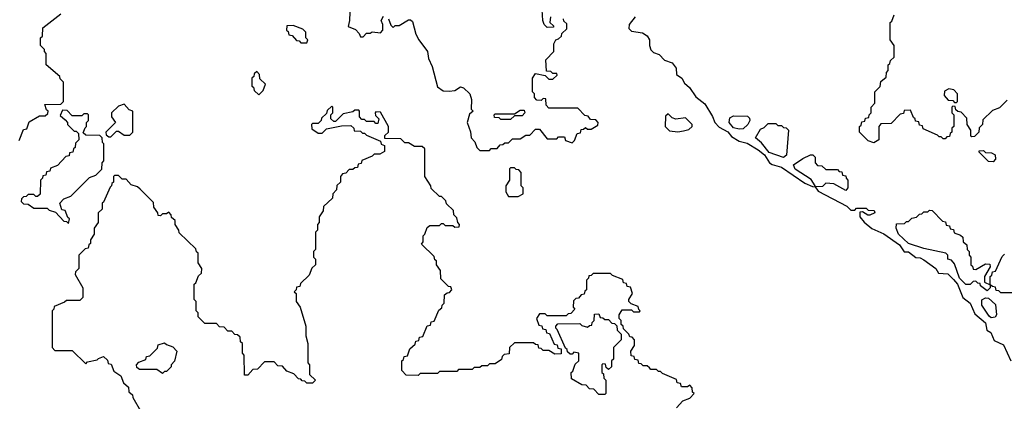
# Model space of a CAD drawing. Extents: x 2889633 to 3052318, y 540750 to 918690.
# Tile 349 of 656: x 2944452 to 2949573, y 758595 to 760580. Entities that reach past the tile are written whole.
import ezdxf

# ---------------------------------------------------------------- set-up
doc = ezdxf.new("R2010")
doc.units = 0

msp = doc.modelspace()

# ---------------------------------------------------------------- linework, layer by layer
at = {"layer": '0CON02XD'}
for points in [[(2947212.5, 760595), (2947210, 760565), (2947228.3, 760548.3), (2947228.3, 760541.7), (2947195, 760540), (2947180, 760555), (2947172.5, 760575), (2947168.3, 760658.3)], [(2944448.3, 759951.7), (2944471.7, 760008.3), (2944488.3, 760011.7), (2944501.7, 760048.3), (2944555, 760080), (2944585, 760080), (2944598.3, 760091.7), (2944600, 760105), (2944591.7, 760111.7), (2944581.7, 760138.3), (2944665, 760140), (2944680, 760155), (2944680, 760255), (2944661.7, 760271.7), (2944660, 760285), (2944590, 760345), (2944590, 760405), (2944580, 760415), (2944580, 760425), (2944560, 760445), (2944560, 760485), (2944570, 760495), (2944571.7, 760538.3), (2944665, 760610)], [(2946168.3, 760618.3), (2946167.5, 760575), (2946160, 760545), (2946198.3, 760528.3), (2946218.3, 760508.3), (2946225, 760490), (2946238.3, 760491.7), (2946255, 760510), (2946275, 760510), (2946285, 760517.5), (2946328.3, 760511.7), (2946340, 760525), (2946340, 760555), (2946332.5, 760575), (2946345, 760597.5)], [(2949588.3, 760161.7), (2949548.3, 760121.7), (2949511.7, 760108.3), (2949461.7, 760058.3), (2949460, 760035), (2949441.7, 760018.3), (2949440, 759995), (2949418.3, 759971.7), (2949405, 759970), (2949400, 759975), (2949400, 760005), (2949380, 760035), (2949378.3, 760068.3), (2949348.3, 760098.3), (2949331.7, 760101.7), (2949321.7, 760111.7), (2949318.3, 760128.3), (2949305, 760130), (2949300, 760125), (2949300, 760095), (2949310, 760085), (2949310, 760025), (2949300, 760015), (2949300, 759995), (2949291.7, 759988.3), (2949288.3, 759971.7), (2949275, 759970), (2949265, 759960), (2949255, 759960), (2949245, 759970), (2949235, 759970), (2949225, 759980), (2949151.7, 760011.7), (2949148.3, 760028.3), (2949131.7, 760031.7), (2949128.3, 760048.3), (2949111.7, 760051.7), (2949110, 760065), (2949101.7, 760071.7), (2949085, 760110), (2949051.7, 760108.3), (2949048.3, 760091.7), (2949031.7, 760088.3), (2948985, 760040), (2948931.7, 760038.3), (2948920, 760025), (2948920, 759955), (2948895, 759940), (2948865, 759950), (2948820, 759995), (2948820, 760025), (2948828.3, 760031.7), (2948831.7, 760048.3), (2948848.3, 760051.7), (2948851.7, 760068.3), (2948868.3, 760071.7), (2948870, 760085), (2948880, 760095), (2948880, 760125), (2948900, 760145), (2948900, 760205), (2948928.3, 760231.7), (2948931.7, 760258.3), (2948958.3, 760281.7), (2948960, 760305), (2948970, 760315), (2948970, 760345), (2948978.3, 760351.7), (2948981.7, 760368.3), (2949000, 760385), (2949000, 760445), (2948980, 760475), (2948980, 760565), (2948988.3, 760571.7), (2949000, 760605)], [(2945945, 760460), (2945950, 760475), (2945940, 760485), (2945940, 760515), (2945925, 760530), (2945875, 760550), (2945841.7, 760548.3), (2945840, 760525), (2945848.3, 760518.3), (2945851.7, 760501.7), (2945868.3, 760498.3), (2945891.7, 760471.7), (2945905, 760470), (2945915, 760460), (2945945, 760460)], [(2946370, 760585), (2946381.7, 760551.7), (2946395, 760540), (2946405, 760550), (2946425, 760550), (2946475, 760580), (2946485, 760580), (2946495, 760570), (2946512.5, 760505), (2946527.5, 760475), (2946572.5, 760415), (2946578.3, 760378.3), (2946597, 760337), (2946625, 760230), (2946655, 760210), (2946685, 760207.5), (2946715, 760212.5), (2946745, 760230), (2946760, 760225), (2946792.5, 760195), (2946802.5, 760165), (2946800, 760115), (2946810, 760105), (2946791.7, 760088.3), (2946780, 760045), (2946797, 759997), (2946800, 759965), (2946820, 759945), (2946830, 759915), (2946845, 759900), (2946895, 759900), (2946905, 759910), (2946935, 759910), (2946951.7, 759928.3), (2946965, 759930), (2946975, 759940), (2946995, 759940), (2947015, 759960), (2947055, 759960), (2947085, 759980), (2947105, 759980), (2947135, 760010), (2947155, 760010), (2947195, 759960), (2947245, 759960), (2947255, 759970), (2947285, 759970), (2947291.7, 759951.7), (2947325, 759940), (2947338.3, 759951.7), (2947351.7, 759988.3), (2947368.3, 759991.7), (2947371.7, 760008.3), (2947385, 760010), (2947395, 760020), (2947405, 760010), (2947425, 760010), (2947458.3, 760031.7), (2947460, 760045), (2947448.3, 760058.3), (2947421.7, 760061.7), (2947408.3, 760078.3), (2947391.7, 760081.7), (2947355, 760120), (2947205, 760120), (2947190, 760135), (2947188.3, 760168.3), (2947175, 760170), (2947165, 760160), (2947141.7, 760161.7), (2947130, 760175), (2947130, 760195), (2947120, 760205), (2947120, 760275), (2947135, 760300), (2947185, 760290), (2947205, 760270), (2947225, 760270), (2947248.3, 760291.7), (2947245, 760300), (2947225, 760300), (2947215, 760310), (2947191.7, 760311.7), (2947188.3, 760371.7), (2947230, 760415), (2947230, 760455), (2947240, 760475), (2947255, 760480), (2947270, 760495), (2947271.7, 760508.3), (2947298.3, 760531.7), (2947298.3, 760558.3), (2947281.7, 760571.7), (2947280, 760585)], [(2947652.5, 760595), (2947622.5, 760555), (2947620, 760535), (2947635, 760520), (2947691.7, 760511.7), (2947716.4, 760496.4), (2947727.5, 760475), (2947727.5, 760445), (2947735, 760422.5), (2947749.3, 760409.3), (2947778.3, 760398.3), (2947805, 760370), (2947846.4, 760356.4), (2947867, 760327), (2947867.5, 760295), (2947896.4, 760276.4), (2947909.3, 760249.3), (2947935, 760227.5), (2947968.3, 760178.3), (2948015, 760142.5), (2948056.1, 760076.1), (2948067.5, 760045), (2948090.7, 760020.7), (2948136, 759996), (2948155, 759972.5), (2948195, 759947.5), (2948235, 759937.5), (2948293, 759903), (2948326.7, 759876.7), (2948352.5, 759835), (2948365, 759826.7), (2948415, 759813.3), (2948535, 759730), (2948575, 759712.5), (2948590, 759710), (2948590, 759715), (2948568.3, 759748.3), (2948485, 759802.5), (2948477.5, 759825), (2948525, 759857.5), (2948565, 759877.5), (2948577, 759877), (2948590, 759865), (2948590, 759835), (2948601.7, 759821.7), (2948625, 759820), (2948645, 759800), (2948705, 759800), (2948715, 759790), (2948728.3, 759788.3), (2948731.7, 759771.7), (2948748.3, 759768.3), (2948750, 759755), (2948760, 759745), (2948760, 759705), (2948748.3, 759691.7), (2948687, 759727), (2948645, 759730), (2948627, 759713), (2948590, 759710), (2948605, 759687.5), (2948755, 759610), (2948775, 759590), (2948795, 759590), (2948805, 759600), (2948855, 759600), (2948865, 759590), (2948897, 759587), (2948900, 759575), (2948873, 759563), (2948863, 759563), (2948835, 759580), (2948821.7, 759578.3), (2948822.5, 759555), (2948845, 759527.5), (2948885, 759493.3), (2948946.1, 759466.1), (2949028.3, 759408.3), (2949052.5, 759372.5), (2949075, 759372.5), (2949113, 759343), (2949135, 759341.2), (2949155, 759331.2), (2949217.5, 759285), (2949231.7, 759261.7), (2949278.8, 759258.8), (2949309.3, 759229.3), (2949330, 759205), (2949357.5, 759135), (2949395.8, 759105.8), (2949420.7, 759050.7), (2949475, 759002.5), (2949482.5, 758965), (2949503, 758953), (2949520.7, 758910.7), (2949569.2, 758889.2), (2949607.5, 758805)], [(2945695, 760190), (2945718.3, 760211.7), (2945730, 760245), (2945701.7, 760271.7), (2945700, 760295), (2945685, 760310), (2945671.7, 760298.3), (2945670, 760285), (2945660, 760275), (2945660, 760235), (2945668.3, 760228.3), (2945671.7, 760211.7), (2945695, 760190)], [(2949325, 760150), (2949330, 760155), (2949330, 760195), (2949310, 760215), (2949285, 760220), (2949261.7, 760208.3), (2949260, 760185), (2949281.7, 760161.7), (2949305, 760160), (2949315, 760150), (2949325, 760150)], [(2944705, 759520), (2944710, 759545), (2944701.7, 759551.7), (2944688.3, 759588.3), (2944671.7, 759591.7), (2944660, 759625), (2944681.7, 759648.3), (2944718.3, 759661.7), (2944815, 759760), (2944848.3, 759771.7), (2944878.3, 759801.7), (2944880, 759835), (2944890, 759845), (2944890, 759935), (2944881.7, 759941.7), (2944880, 759965), (2944868.3, 759978.3), (2944795, 759980), (2944781.7, 759991.7), (2944791.7, 760018.3), (2944800, 760025), (2944800, 760045), (2944810, 760055), (2944810, 760085), (2944805, 760090), (2944785, 760090), (2944775, 760080), (2944725, 760080), (2944698.3, 760108.3), (2944675, 760110), (2944661.7, 760081.7), (2944688.3, 760058.3), (2944700, 760045), (2944700, 760035), (2944735, 760000), (2944745, 760000), (2944758.3, 759988.3), (2944760, 759955), (2944741.7, 759938.3), (2944740, 759915), (2944731.7, 759908.3), (2944728.3, 759891.7), (2944711.7, 759888.3), (2944708.3, 759871.7), (2944691.7, 759868.3), (2944648.3, 759821.7), (2944611.7, 759808.3), (2944608.3, 759791.7), (2944591.7, 759788.3), (2944588.3, 759771.7), (2944571.7, 759768.3), (2944570, 759755), (2944560, 759745), (2944558.3, 759671.7), (2944545, 759660), (2944535, 759660), (2944525, 759670), (2944495, 759670), (2944485, 759660), (2944471.7, 759658.3), (2944461.7, 759648.3), (2944460, 759635), (2944471.7, 759621.7), (2944495, 759620), (2944525, 759600), (2944595, 759600), (2944605, 759590), (2944638.3, 759578.3), (2944681.7, 759531.7), (2944695, 759530), (2944705, 759520)], [(2947868.3, 758561.7), (2947901.7, 758598.3), (2947938.3, 758611.7), (2947960, 758635), (2947951.7, 758641.7), (2947950, 758665), (2947938.3, 758678.3), (2947925, 758670), (2947895, 758670), (2947888.3, 758688.3), (2947871.7, 758691.7), (2947868.3, 758708.3), (2947795, 758740), (2947785, 758750), (2947775, 758750), (2947765, 758760), (2947735, 758760), (2947728.3, 758768.3), (2947715, 758780), (2947695, 758780), (2947685, 758790), (2947671.7, 758791.7), (2947668.3, 758808.3), (2947651.7, 758811.7), (2947648.3, 758828.3), (2947631.7, 758831.7), (2947630, 758855), (2947650, 758885), (2947650, 758915), (2947638.3, 758928.3), (2947625, 758930), (2947620, 758945), (2947591.7, 758971.7), (2947590, 758985), (2947580, 758995), (2947580, 759015), (2947570, 759025), (2947570, 759045), (2947585, 759070), (2947635, 759070), (2947645, 759060), (2947675, 759060), (2947680, 759065), (2947671.7, 759071.7), (2947668.3, 759088.3), (2947631.7, 759101.7), (2947620, 759115), (2947620, 759125), (2947640, 759155), (2947628.3, 759188.3), (2947611.7, 759191.7), (2947608.3, 759208.3), (2947591.7, 759211.7), (2947588.3, 759228.3), (2947535, 759250), (2947525, 759260), (2947435, 759260), (2947425, 759250), (2947411.7, 759248.3), (2947410, 759235), (2947400, 759225), (2947400, 759175), (2947391.7, 759168.3), (2947388.3, 759151.7), (2947371.7, 759148.3), (2947358.3, 759131.7), (2947345, 759130), (2947331.7, 759118.3), (2947330, 759085), (2947340, 759075), (2947318.3, 759051.7), (2947305, 759050), (2947295, 759040), (2947195, 759040), (2947185, 759050), (2947155, 759050), (2947140, 759025), (2947151.7, 758991.7), (2947168.3, 758988.3), (2947171.7, 758971.7), (2947188.3, 758968.3), (2947191.7, 758951.7), (2947208.3, 758948.3), (2947231.7, 758891.7), (2947248.3, 758888.3), (2947251.7, 758871.7), (2947268.3, 758868.3), (2947268.3, 758841.7), (2947235, 758840), (2947205, 758860), (2947175, 758860), (2947165, 758870), (2947151.7, 758871.7), (2947148.3, 758888.3), (2947135, 758890), (2947125, 758900), (2947025, 758900), (2947000, 758875), (2946998.3, 758841.7), (2946971.7, 758838.3), (2946961.7, 758828.3), (2946958.3, 758811.7), (2946925, 758790), (2946895, 758790), (2946885, 758780), (2946855, 758780), (2946845, 758770), (2946815, 758770), (2946805, 758760), (2946735, 758760), (2946725, 758750), (2946635, 758750), (2946625, 758740), (2946535, 758740), (2946525, 758730), (2946461.7, 758731.7), (2946440, 758755), (2946440, 758805), (2946448.3, 758811.7), (2946451.7, 758828.3), (2946468.3, 758831.7), (2946481.7, 758868.3), (2946508.3, 758891.7), (2946511.7, 758908.3), (2946528.3, 758911.7), (2946531.7, 758928.3), (2946548.3, 758931.7), (2946571.7, 758988.3), (2946588.3, 758991.7), (2946591.7, 759008.3), (2946608.3, 759011.7), (2946631.7, 759068.3), (2946648.3, 759081.7), (2946650, 759095), (2946660, 759105), (2946661.7, 759148.3), (2946675, 759160), (2946688.3, 759161.7), (2946700, 759175), (2946695, 759190), (2946681.7, 759191.7), (2946641.7, 759231.7), (2946640, 759275), (2946620, 759305), (2946620, 759325), (2946611.7, 759331.7), (2946608.3, 759348.3), (2946541.7, 759411.7), (2946550, 759425), (2946550, 759455), (2946560, 759465), (2946571.7, 759498.3), (2946585, 759510), (2946635, 759510), (2946645, 759520), (2946655, 759520), (2946665, 759510), (2946705, 759510), (2946715, 759500), (2946738.3, 759501.7), (2946740, 759515), (2946730, 759525), (2946725, 759550), (2946710, 759565), (2946708.3, 759588.3), (2946671.7, 759621.7), (2946668.3, 759638.3), (2946645, 759660), (2946635, 759660), (2946591.7, 759701.7), (2946590, 759715), (2946560, 759765), (2946558.3, 759908.3), (2946545, 759920), (2946505, 759920), (2946475, 759940), (2946455, 759940), (2946435, 759960), (2946351.7, 759961.7), (2946351.7, 759978.3), (2946370, 759995), (2946370, 760025), (2946328.3, 760098.3), (2946305, 760100), (2946300, 760095), (2946301.7, 760081.7), (2946320, 760065), (2946315, 760040), (2946305, 760040), (2946295, 760050), (2946255, 760050), (2946245, 760060), (2946231.7, 760061.7), (2946220, 760075), (2946220, 760105), (2946215, 760110), (2946195, 760110), (2946185, 760100), (2946135, 760090), (2946095, 760050), (2946085, 760050), (2946070, 760065), (2946070, 760085), (2946080, 760095), (2946080, 760125), (2946075, 760130), (2946051.7, 760108.3), (2946048.3, 760091.7), (2946021.7, 760068.3), (2946020, 760055), (2946005, 760040), (2945975, 760040), (2945970, 760035), (2945971.7, 760011.7), (2946005, 759990), (2946025, 759990), (2946048.3, 760011.7), (2946125, 760027.5), (2946175, 760030), (2946190, 760015), (2946191.7, 760001.7), (2946225, 760000), (2946235, 759990), (2946245, 759990), (2946255, 759980), (2946328.3, 759948.3), (2946331.7, 759931.7), (2946350, 759925), (2946350, 759895), (2946325, 759880), (2946295, 759880), (2946285, 759870), (2946231.7, 759848.3), (2946228.3, 759831.7), (2946211.7, 759828.3), (2946208.3, 759811.7), (2946195, 759810), (2946185, 759800), (2946165, 759800), (2946148.3, 759781.7), (2946131.7, 759778.3), (2946120, 759765), (2946120, 759735), (2946101.7, 759718.3), (2946100, 759695), (2946080, 759675), (2946078.3, 759651.7), (2946031.7, 759608.3), (2946030, 759585), (2946010, 759555), (2946010, 759525), (2946000, 759515), (2946000, 759485), (2945990, 759475), (2945990, 759385), (2945980, 759375), (2945980, 759345), (2945990, 759335), (2945990, 759305), (2945971.7, 759288.3), (2945958.3, 759251.7), (2945911.7, 759208.3), (2945908.3, 759191.7), (2945891.7, 759188.3), (2945890, 759175), (2945880, 759165), (2945890, 759155), (2945890, 759115), (2945910, 759085), (2945940, 758985), (2945940, 758935), (2945950, 758895), (2945950, 758795), (2945960, 758785), (2945960, 758735), (2945990, 758705), (2945975, 758690), (2945945, 758690), (2945935, 758700), (2945921.7, 758701.7), (2945915, 758710), (2945901.7, 758711.7), (2945878.3, 758738.3), (2945841.7, 758751.7), (2945818.3, 758778.3), (2945795, 758780), (2945775, 758800), (2945725, 758800), (2945688.3, 758761.7), (2945665, 758760), (2945638.3, 758731.7), (2945621.7, 758731.7), (2945620, 758835), (2945610, 758845), (2945610, 758895), (2945600, 758905), (2945598.3, 758928.3), (2945585, 758940), (2945571.7, 758941.7), (2945555, 758960), (2945535, 758960), (2945515, 758980), (2945491.7, 758981.7), (2945475, 759000), (2945415, 759000), (2945380, 759035), (2945380, 759055), (2945370, 759065), (2945370, 759115), (2945360, 759125), (2945360, 759205), (2945368.3, 759211.7), (2945381.7, 759248.3), (2945398.3, 759261.7), (2945400, 759285), (2945380, 759315), (2945380, 759365), (2945371.7, 759371.7), (2945368.3, 759388.3), (2945281.7, 759471.7), (2945280, 759485), (2945260, 759515), (2945260, 759535), (2945241.7, 759551.7), (2945240, 759565), (2945228.3, 759578.3), (2945215, 759570), (2945195, 759570), (2945185, 759560), (2945171.7, 759561.7), (2945170, 759575), (2945150, 759605), (2945148.3, 759628.3), (2945078.3, 759698.3), (2945065, 759710), (2945031.7, 759721.7), (2945005, 759750), (2944985, 759750), (2944965, 759770), (2944945, 759770), (2944940, 759765), (2944940, 759735), (2944931.7, 759728.3), (2944930, 759715), (2944921.7, 759708.3), (2944888.3, 759631.7), (2944880, 759625), (2944880, 759595), (2944860, 759575), (2944860, 759525), (2944840, 759495), (2944840, 759465), (2944820, 759435), (2944820, 759415), (2944811.7, 759408.3), (2944808.3, 759391.7), (2944791.7, 759388.3), (2944760, 759355), (2944760, 759285), (2944741.7, 759268.3), (2944740, 759255), (2944780, 759185), (2944780, 759135), (2944765, 759120), (2944695, 759120), (2944685, 759110), (2944631.7, 759088.3), (2944630, 759075), (2944620, 759065), (2944620, 758875), (2944635, 758860), (2944725, 758860), (2944795, 758790), (2944805, 758800), (2944855, 758810), (2944861.7, 758818.3), (2944888.3, 758828.3), (2944908.3, 758808.3), (2944911.7, 758791.7), (2944928.3, 758788.3), (2944941.7, 758751.7), (2944978.3, 758728.3), (2944991.7, 758691.7), (2945018.3, 758668.3), (2945020, 758645), (2945038.3, 758628.3), (2945040, 758615), (2945080, 758545)], [(2944925, 759970), (2944955, 760000), (2944965, 760000), (2944995, 759980), (2945025, 759980), (2945040, 759995), (2945040, 760105), (2945021.7, 760111.7), (2944995, 760140), (2944965, 760130), (2944930, 760095), (2944930, 760075), (2944950, 760045), (2944900, 759995), (2944901.7, 759981.7), (2944915, 759970), (2944925, 759970)], [(2947005, 760060), (2946955, 760060), (2946945, 760070), (2946921.7, 760071.7), (2946920, 760085), (2946925, 760090), (2947025, 760090), (2947055, 760110), (2947075, 760110), (2947080, 760095), (2947065, 760080), (2947025, 760080), (2947005, 760060)], [(2947875, 759997.5), (2947905, 760002.5), (2947931.7, 760008.3), (2947950, 760025), (2947950, 760035), (2947915, 760070), (2947865, 760062.5), (2947845, 760070), (2947825, 760090), (2947811.7, 760078.3), (2947810, 760025), (2947831.7, 760001.7), (2947875, 759997.5)], [(2948195, 760010), (2948165, 760017.5), (2948142.5, 760045), (2948145, 760070), (2948165, 760080), (2948238.3, 760078.3), (2948248.3, 760068.3), (2948250, 760055), (2948240, 760035), (2948215, 760012.5), (2948195, 760010)], [(2948425, 759862.5), (2948350, 759890), (2948309.5, 759939.5), (2948280, 759965), (2948305, 760010), (2948325, 760020), (2948345, 760040), (2948385, 760040), (2948395, 760030), (2948415, 760030), (2948425, 760020), (2948438.3, 760018.3), (2948450, 760005), (2948440, 759875), (2948425, 759862.5)], [(2949515, 759840), (2949491.7, 759841.7), (2949441.7, 759891.7), (2949441.7, 759898.3), (2949465, 759900), (2949475, 759890), (2949507, 759887), (2949526.4, 759876.4), (2949527.5, 759855), (2949515, 759840)], [(2947045, 759660), (2947070, 759675), (2947070, 759705), (2947060, 759715), (2947060, 759785), (2947048.3, 759798.3), (2947035, 759800), (2947025, 759810), (2947005, 759810), (2947000, 759805), (2947000, 759745), (2946980, 759715), (2946980, 759685), (2946995, 759660), (2947045, 759660)], [(2949695, 759160), (2949555, 759160), (2949545, 759170), (2949531.7, 759171.7), (2949528.3, 759188.3), (2949511.7, 759191.7), (2949500, 759200), (2949500, 759185), (2949485, 759170), (2949450, 759195), (2949448.3, 759208.3), (2949435, 759210), (2949425, 759220), (2949411.7, 759218.3), (2949395, 759202.5), (2949373, 759203), (2949340, 759235), (2949315, 759310), (2949298.3, 759328.3), (2949280, 759335), (2949280, 759355), (2949270, 759365), (2949155, 759390), (2949075, 759416.7), (2949022.5, 759465), (2949010, 759495), (2949011.7, 759518.3), (2949055, 759520), (2949065, 759530), (2949075, 759530), (2949091.7, 759548.3), (2949117, 759553), (2949131.7, 759568.3), (2949145, 759570), (2949155, 759580), (2949175, 759580), (2949185, 759590), (2949198.3, 759588.3), (2949251.7, 759531.7), (2949268.3, 759528.3), (2949271.7, 759511.7), (2949288.3, 759508.3), (2949291.7, 759491.7), (2949308.3, 759488.3), (2949311.7, 759471.7), (2949345, 759460), (2949358.3, 759448.3), (2949360, 759425), (2949378.3, 759408.3), (2949380, 759385), (2949390, 759375), (2949390, 759355), (2949400, 759345), (2949400, 759305), (2949408.3, 759298.3), (2949411.7, 759281.7), (2949425, 759280), (2949475, 759310), (2949498.3, 759308.3), (2949500, 759295), (2949470, 759245), (2949470, 759215), (2949500, 759200), (2949500, 759245), (2949508.3, 759251.7), (2949511.7, 759268.3), (2949528.3, 759271.7), (2949561.7, 759348.3), (2949575, 759360)], [(2949505, 759030), (2949495, 759037.5), (2949456.7, 759095), (2949457, 759123), (2949475, 759132.5), (2949491.7, 759131.7), (2949528.3, 759098.3), (2949532.5, 759045), (2949525, 759032.5), (2949505, 759030)], [(2947495, 758630), (2947465, 758630), (2947438.3, 758658.3), (2947415, 758660), (2947398.3, 758678.3), (2947375, 758680), (2947321.7, 758711.7), (2947320, 758745), (2947328.3, 758751.7), (2947341.7, 758788.3), (2947360, 758805), (2947360, 758845), (2947335, 758850), (2947325, 758840), (2947315, 758840), (2947301.7, 758851.7), (2947300, 758865), (2947291.7, 758871.7), (2947248.3, 758968.3), (2947240, 758975), (2947240, 758985), (2947251.7, 758998.3), (2947365, 759000), (2947375, 758990), (2947405, 758980), (2947415, 758990), (2947428.3, 758991.7), (2947430, 759005), (2947440, 759015), (2947441.7, 759048.3), (2947465, 759050), (2947471.7, 759031.7), (2947485, 759030), (2947495, 759020), (2947515, 759020), (2947531.7, 759001.7), (2947545, 759000), (2947558.3, 758988.3), (2947560, 758965), (2947580, 758945), (2947580, 758915), (2947540, 758875), (2947540, 758815), (2947530, 758805), (2947530, 758775), (2947515, 758760), (2947501.7, 758771.7), (2947498.3, 758788.3), (2947485, 758790), (2947480, 758785), (2947480, 758745), (2947488.3, 758738.3), (2947490, 758715), (2947500, 758705), (2947500, 758635), (2947495, 758630)], [(2945195, 758740), (2945165, 758760), (2945075, 758760), (2945061.7, 758771.7), (2945060, 758785), (2945071.7, 758798.3), (2945108.3, 758811.7), (2945111.7, 758828.3), (2945128.3, 758831.7), (2945168.3, 758871.7), (2945171.7, 758888.3), (2945205, 758900), (2945215, 758890), (2945248.3, 758878.3), (2945270, 758855), (2945257, 758803), (2945240, 758785), (2945240, 758775), (2945215, 758750), (2945205, 758750), (2945195, 758740)]]:
    msp.add_lwpolyline(points, dxfattribs=at)

doc.saveas('drawing.dxf')
